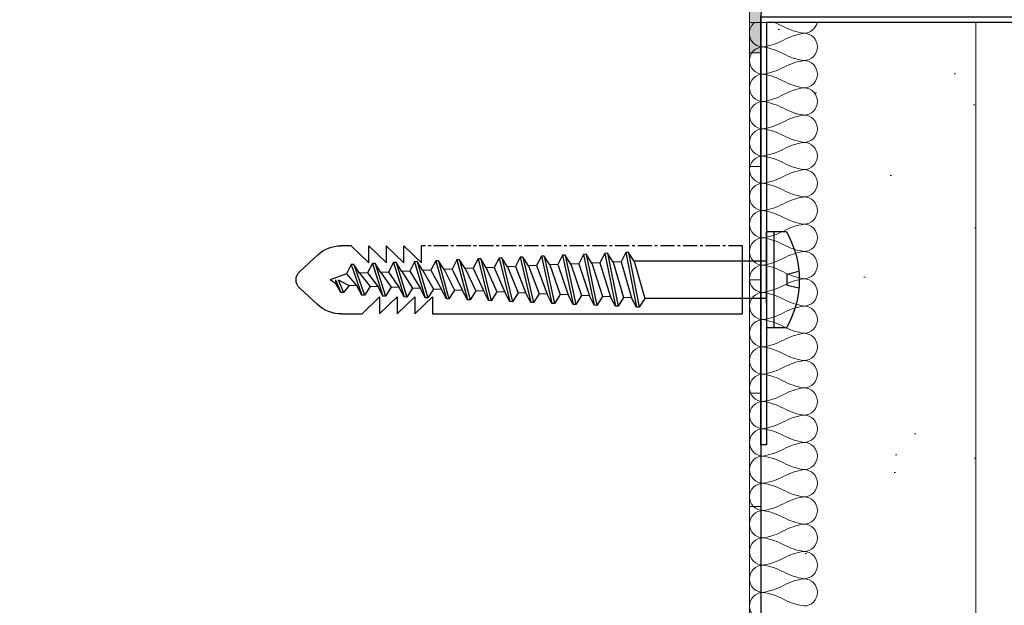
# Model space of a CAD drawing. Header units: millimetres. Extents: x 3652085 to 3778338, y -303702 to -273644.
# Tile 275 of 588: x 3710580 to 3710667, y -284518 to -284467. Entities that reach past the tile are written whole.
import ezdxf

# ---------------------------------------------------------------- set-up
doc = ezdxf.new("R2010")
doc.units = ezdxf.units.MM
doc.header["$PDMODE"] = 34
doc.linetypes.add('CENTER', pattern=[2, 1.25, -0.25, 0.25, -0.25])
doc.linetypes.add('HIDDEN2', pattern=[4.7625, 3.175, -1.5875])
for name, color, linetype, lineweight in [('021 Various', 7, 'Continuous', 5), ('A-Detl-Thin', 150, 'Continuous', 18), ('DIM-03    (HAUSART)', 111, 'Continuous', 5)]:
    doc.layers.add(name, color=color, linetype=linetype, lineweight=lineweight)
doc.layers.add('ATTACHMT', color=7, linetype='Continuous')
doc.layers.add('FIXINGS', color=7, linetype='Continuous')
doc.styles.add('1-20 Eng HA', font='arial.ttf', dxfattribs={"height": 40})
doc.dimstyles.new('1-20 Eng HA', dxfattribs={"dimtxt": 40, "dimasz": 16, "dimexe": 16, "dimexo": 5, "dimgap": 5, "dimtad": 1, "dimdec": 0, "dimlfac": -1, "dimzin": 0, "dimdsep": 46, "dimtxsty": '1-20 Eng HA', "dimblk": 'OBLIQUE', "dimcen": 0.09, "dimdle": 16, "dimclrd": 256, "dimclre": 256, "dimclrt": 256, "dimadec": 0, "dimazin": 0, "dimtfac": 1, "dimtdec": 0, "dimtofl": 0, "dimtmove": 0, "dimatfit": 3, "dimldrblk": 'OBLIQUE', "dimfxl": 1, "dimtolj": 1, "dimtzin": 0, "dimlwe": 0, "dimarcsym": 0})

# ---------------------------------------------------------------- blocks, each defined once
blk = doc.blocks.new('_Oblique')
at = {"color": 0, "linetype": 'ByBlock', "lineweight": -2}
blk.add_line((-0.5, -0.5), (0.5, 0.5), dxfattribs=at)
blk = doc.blocks.new('*D579')
at = {"layer": 'Defpoints', "color": 0, "lineweight": 0, "transparency": 16777216}
for p in [(3710669.411, -284504.786), (3711619.58, -284505.911), (3711619.58, -284696.977)]:
    blk.add_point(p, dxfattribs=at)
at = {"layer": 'DIM-03    (HAUSART)', "linetype": 'HIDDEN2', "lineweight": 0, "transparency": 16777216}
for p, q in [((3710669.411, -284509.786), (3710669.411, -284712.977)), ((3711619.58, -284510.911), (3711619.58, -284712.977))]:
    blk.add_line(p, q, dxfattribs=at)
at = {"layer": 'DIM-03    (HAUSART)', "lineweight": -2, "transparency": 16777216}
blk.add_line((3710653.411, -284696.977), (3711635.58, -284696.977), dxfattribs=at)
at = {"layer": 'DIM-03    (HAUSART)', "lineweight": -2, "transparency": 16777216, "xscale": 16, "yscale": 16, "zscale": 16, "rotation": 180}
blk.add_blockref('_Oblique', (3710669.411, -284696.977), dxfattribs=at)
at = {"layer": 'DIM-03    (HAUSART)', "lineweight": -2, "transparency": 16777216, "xscale": 16, "yscale": 16, "zscale": 16}
blk.add_blockref('_Oblique', (3711619.58, -284696.977), dxfattribs=at)
at = {"layer": 'DIM-03    (HAUSART)', "lineweight": 0, "transparency": 16777216, "insert": (3711144.495, -284671.554), "char_height": 40, "attachment_point": 5, "style": '1-20 Eng HA'}
blk.add_mtext('\\A1;950', dxfattribs=at)
blk = doc.blocks.new('*D580')
at = {"layer": 'Defpoints', "color": 0, "lineweight": 0, "transparency": 16777216}
for p in [(3711644.57, -284495.08), (3710644.673, -284496.901), (3711644.57, -284756.199)]:
    blk.add_point(p, dxfattribs=at)
at = {"layer": 'DIM-03    (HAUSART)', "linetype": 'HIDDEN2', "lineweight": 0, "transparency": 16777216}
for p, q in [((3711644.57, -284500.08), (3711644.57, -284772.199)), ((3710644.673, -284501.901), (3710644.673, -284772.199))]:
    blk.add_line(p, q, dxfattribs=at)
at = {"layer": 'DIM-03    (HAUSART)', "lineweight": -2, "transparency": 16777216}
blk.add_line((3710628.673, -284756.199), (3711660.57, -284756.199), dxfattribs=at)
at = {"layer": 'DIM-03    (HAUSART)', "lineweight": -2, "transparency": 16777216, "xscale": 16, "yscale": 16, "zscale": 16, "rotation": 180}
blk.add_blockref('_Oblique', (3710644.673, -284756.199), dxfattribs=at)
at = {"layer": 'DIM-03    (HAUSART)', "lineweight": -2, "transparency": 16777216, "xscale": 16, "yscale": 16, "zscale": 16}
blk.add_blockref('_Oblique', (3711644.57, -284756.199), dxfattribs=at)
at = {"layer": 'DIM-03    (HAUSART)', "lineweight": 0, "transparency": 16777216, "insert": (3711144.622, -284730.776), "char_height": 40, "attachment_point": 5, "style": '1-20 Eng HA'}
blk.add_mtext('\\A1;1000', dxfattribs=at)
blk = doc.blocks.new('Dubel_1')
at = {"layer": 'FIXINGS', "color": 7}
for p, q in [((1.137, 4.236), (2.9, 4.236)), ((2.227, -4.236), (2.227, 4.236)), ((2.9, 2.042), (2.9, 4.236)), ((5, -3), (5, 3)), ((33.34, 1.51), (33.34, 3)), ((34.893, 2.998), (33.34, 1.51)), ((36.447, 3), (34.893, 1.51)), ((34.893, 1.51), (34.893, 2.998)), ((38, 3), (36.446, 1.51)), ((36.446, 1.51), (36.446, 3)), ((39.553, 3), (37.999, 1.51)), ((37.999, 1.51), (37.999, 3)), ((2.9, -2.042), (2.9, 2.042)), ((15.065, 2.419), (14.132, -2.419)), ((15.298, 2.408), (14.365, -2.408)), ((14.566, 1.635), (15.065, 2.419)), ((15.065, 2.419), (15.298, 2.408)), ((15.298, 2.408), (15.728, 1.584)), ((16.93, 2.337), (15.997, -2.337)), ((17.163, 2.327), (16.23, -2.327)), ((16.431, 1.553), (16.93, 2.337)), ((16.93, 2.337), (17.163, 2.327)), ((17.163, 2.327), (17.592, 1.502)), ((18.795, 2.256), (17.862, -2.256)), ((19.028, 2.245), (18.095, -2.245)), ((18.296, 1.472), (18.795, 2.256)), ((18.795, 2.256), (19.028, 2.245)), ((19.028, 2.245), (19.457, 1.421)), ((20.66, 2.174), (19.727, -2.174)), ((20.893, 2.164), (19.96, -2.164)), ((20.16, 1.39), (20.66, 2.174)), ((20.66, 2.174), (20.893, 2.164)), ((20.893, 2.164), (21.322, 1.34)), ((22.525, 2.093), (21.591, -2.093)), ((22.758, 2.083), (21.825, -2.083)), ((22.025, 1.309), (22.525, 2.093)), ((22.525, 2.093), (22.758, 2.083)), ((22.758, 2.083), (23.187, 1.258)), ((24.39, 2.011), (23.456, -2.011)), ((24.623, 2.001), (23.689, -2.001)), ((23.89, 1.227), (24.39, 2.011)), ((24.39, 2.011), (24.623, 2.001)), ((24.623, 2.001), (25.052, 1.177)), ((26.255, 1.93), (25.321, -1.93)), ((26.488, 1.92), (25.554, -1.92)), ((25.755, 1.146), (26.255, 1.93)), ((26.255, 1.93), (26.488, 1.92)), ((26.488, 1.92), (26.917, 1.095)), ((28.119, 1.849), (27.186, -1.849)), ((28.353, 1.838), (27.419, -1.838)), ((27.62, 1.065), (28.119, 1.849)), ((28.119, 1.849), (28.353, 1.838)), ((28.353, 1.838), (28.782, 1.014)), ((29.984, 1.767), (29.051, -1.767)), ((30.217, 1.757), (29.284, -1.757)), ((29.485, 0.983), (29.984, 1.767)), ((29.984, 1.767), (30.217, 1.757)), ((30.217, 1.757), (30.647, 0.932)), ((42.498, 2.205), (44.091, 0.735)), ((2.9, 1.635), (14.566, 1.635)), ((14.566, 1.635), (13.632, -1.635)), ((15.728, 1.584), (14.794, -1.584)), ((16.431, 1.553), (15.497, -1.553)), ((15.728, 1.584), (16.431, 1.553)), ((17.592, 1.502), (16.659, -1.502)), ((18.296, 1.472), (17.362, -1.472)), ((17.592, 1.502), (18.296, 1.472)), ((19.457, 1.421), (18.524, -1.421)), ((20.16, 1.39), (19.227, -1.39)), ((19.457, 1.421), (20.16, 1.39)), ((21.322, 1.34), (20.389, -1.34)), ((22.025, 1.309), (21.092, -1.309)), ((21.322, 1.34), (22.025, 1.309)), ((23.187, 1.258), (22.254, -1.258)), ((23.89, 1.227), (22.957, -1.227)), ((23.187, 1.258), (23.89, 1.227)), ((25.052, 1.177), (24.119, -1.177)), ((25.755, 1.146), (24.822, -1.146)), ((25.052, 1.177), (25.755, 1.146)), ((26.917, 1.095), (25.984, -1.095)), ((27.62, 1.065), (26.687, -1.065)), ((26.917, 1.095), (27.62, 1.065)), ((28.782, 1.014), (27.848, -1.014)), ((29.485, 0.983), (28.552, -0.983)), ((28.782, 1.014), (29.485, 0.983)), ((30.647, 0.932), (29.713, -0.932)), ((31.35, 0.902), (30.416, -0.902)), ((30.647, 0.932), (31.35, 0.902)), ((31.849, 1.686), (30.916, -1.686)), ((32.082, 1.676), (31.149, -1.676)), ((31.35, 0.902), (31.849, 1.686)), ((31.849, 1.686), (32.082, 1.676)), ((32.082, 1.676), (32.512, 0.851)), ((33.714, 1.604), (32.781, -1.604)), ((33.947, 1.594), (33.014, -1.594)), ((33.215, 0.82), (33.714, 1.604)), ((33.714, 1.604), (33.947, 1.594)), ((33.947, 1.594), (34.376, 0.77)), ((35.579, 1.523), (34.646, -1.523)), ((35.812, 1.513), (34.879, -1.513)), ((35.08, 0.739), (35.579, 1.523)), ((35.579, 1.523), (35.812, 1.513)), ((35.812, 1.513), (36.241, 0.688)), ((37.444, 1.441), (36.511, -1.441)), ((37.677, 1.431), (36.744, -1.431)), ((36.944, 0.657), (37.444, 1.441)), ((37.444, 1.441), (37.677, 1.431)), ((37.677, 1.431), (38.106, 0.607)), ((39.309, 1.36), (38.375, -1.36)), ((39.542, 1.35), (38.609, -1.35)), ((38.809, 0.576), (39.309, 1.36)), ((39.309, 1.36), (39.542, 1.35)), ((39.542, 1.35), (39.971, 0.525)), ((1.072, 0.5), (0.033, 0.75)), ((1.072, -0.5), (1.072, 0.5)), ((32.512, 0.851), (31.578, -0.851)), ((33.215, 0.82), (32.281, -0.82)), ((32.512, 0.851), (33.215, 0.82)), ((34.376, 0.77), (33.443, -0.77)), ((35.08, 0.739), (34.146, -0.739)), ((34.376, 0.77), (35.08, 0.739)), ((36.241, 0.688), (35.308, -0.688)), ((36.944, 0.657), (36.011, -0.657)), ((36.241, 0.688), (36.944, 0.657)), ((38.106, 0.607), (37.173, -0.607)), ((38.809, 0.576), (37.876, -0.576)), ((38.106, 0.607), (38.809, 0.576)), ((39.971, 0.525), (39.038, -0.525)), ((40.706, 0), (39.741, -0.495)), ((39.971, 0.525), (41.408, 0)), ((40.706, 0), (40.224, -1.124)), ((40.939, 0), (40.457, -1.113)), ((40.939, 0), (40.899, -0.362)), ((40.899, -0.362), (41.408, 0)), ((0.033, -0.75), (1.072, -0.5)), ((31.149, -1.676), (31.578, -0.851)), ((31.578, -0.851), (32.281, -0.82)), ((32.281, -0.82), (32.781, -1.604)), ((33.014, -1.594), (33.443, -0.77)), ((33.443, -0.77), (34.146, -0.739)), ((34.146, -0.739), (34.646, -1.523)), ((34.879, -1.513), (35.308, -0.688)), ((35.308, -0.688), (36.011, -0.657)), ((36.011, -0.657), (36.511, -1.441)), ((36.744, -1.431), (37.173, -0.607)), ((37.173, -0.607), (37.876, -0.576)), ((37.876, -0.576), (38.375, -1.36)), ((38.609, -1.35), (39.038, -0.525)), ((39.038, -0.525), (39.741, -0.495)), ((39.741, -0.495), (40.224, -1.124)), ((40.457, -1.113), (40.899, -0.362)), ((42.498, -2.205), (44.091, -0.735)), ((2.9, -1.635), (13.632, -1.635)), ((13.632, -1.635), (14.132, -2.419)), ((14.365, -2.408), (14.794, -1.584)), ((14.794, -1.584), (15.497, -1.553)), ((15.497, -1.553), (15.997, -2.337)), ((16.23, -2.327), (16.659, -1.502)), ((16.659, -1.502), (17.362, -1.472)), ((17.362, -1.472), (17.862, -2.256)), ((18.095, -2.245), (18.524, -1.421)), ((18.524, -1.421), (19.227, -1.39)), ((19.227, -1.39), (19.727, -2.174)), ((19.96, -2.164), (20.389, -1.34)), ((20.389, -1.34), (21.092, -1.309)), ((21.092, -1.309), (21.591, -2.093)), ((21.825, -2.083), (22.254, -1.258)), ((22.254, -1.258), (22.957, -1.227)), ((22.957, -1.227), (23.456, -2.011)), ((23.689, -2.001), (24.119, -1.177)), ((24.119, -1.177), (24.822, -1.146)), ((24.822, -1.146), (25.321, -1.93)), ((25.554, -1.92), (25.984, -1.095)), ((25.984, -1.095), (26.687, -1.065)), ((26.687, -1.065), (27.186, -1.849)), ((27.419, -1.838), (27.848, -1.014)), ((27.848, -1.014), (28.552, -0.983)), ((28.552, -0.983), (29.051, -1.767)), ((29.284, -1.757), (29.713, -0.932)), ((29.713, -0.932), (30.416, -0.902)), ((30.416, -0.902), (30.916, -1.686)), ((30.916, -1.686), (31.149, -1.676)), ((33.936, -3), (32.383, -1.512)), ((32.383, -1.512), (32.383, -3)), ((32.781, -1.604), (33.014, -1.594)), ((35.489, -3), (33.936, -1.512)), ((33.936, -1.512), (33.936, -3)), ((34.646, -1.523), (34.879, -1.513)), ((37.042, -3), (35.489, -1.512)), ((35.489, -1.512), (35.489, -3)), ((36.511, -1.441), (36.744, -1.431)), ((38.594, -3), (37.042, -1.512)), ((37.042, -1.512), (37.042, -3)), ((38.375, -1.36), (38.609, -1.35)), ((40.224, -1.124), (40.457, -1.113)), ((2.9, -2.042), (2.9, -4.236)), ((14.132, -2.419), (14.365, -2.408)), ((15.997, -2.337), (16.23, -2.327)), ((17.862, -2.256), (18.095, -2.245)), ((19.727, -2.174), (19.96, -2.164)), ((21.591, -2.093), (21.825, -2.083)), ((23.456, -2.011), (23.689, -2.001)), ((25.321, -1.93), (25.554, -1.92)), ((27.186, -1.849), (27.419, -1.838)), ((29.051, -1.767), (29.284, -1.757)), ((32.383, -3), (5, -3)), ((40.367, -3), (38.594, -3)), ((1.137, -4.236), (2.9, -4.236))]:
    blk.add_line(p, q, dxfattribs=at)
at = {"layer": 'FIXINGS', "color": 7, "linetype": 'CENTER'}
for p, q in [((5, 3), (33.34, 3)), ((39.553, 3), (40.464, 3))]:
    blk.add_line(p, q, dxfattribs=at)
at = {"layer": 'FIXINGS', "color": 7}
for centre, radius, start, end in [((8.456, 0), 8.456, 149.93837, 210.06163), ((40.463, -0.001), 3.001, 47.30713, 89.98539), ((43.413, 0), 1, 312.69287, 47.30713), ((40.463, -0.001), 3.001, 268.17006, 314.26165)]:
    blk.add_arc(centre, radius, start, end, dxfattribs=at)

msp = doc.modelspace()

# ---------------------------------------------------------------- hatches: boundary and pattern name
at = {"layer": '021 Various'}
h = msp.add_hatch(dxfattribs=at)
h.set_pattern_fill('SITEWORK_SAND', color=256, scale=10, angle=-90, style=0, pattern_type=2)
h.set_pattern_definition([(307.5, (4430591.284, -173470.732), (19.2682377, 0.62993358), [0, -15.2, 0, -17, 0, -16.25]), (277.5, (4430591.284, -173470.732), (28.22146065, -17.6977671), [0, -8.2, 0, -13.7, 0, -5.25]), (237.5, (4430591.284, -173458.432), (0.05659053, -31.1414186), [0, -5, 0, -18, 0, -23.5]), (227.5, (4430591.284, -173458.432), (8.7767556, -30.061266), [0, -2.5, 0, -11.8, 0, -13.5])])
h.paths.add_polyline_path([(3710664.673, -284466.854), (3710664.673, -284606.854), (3710352.885, -284606.854), (3710352.885, -284586.854), (3710644.673, -284586.854), (3710644.673, -284535.977), (3710644.673, -284529.287), (3710644.795, -284529.336), (3710644.908, -284529.375), (3710645.053, -284529.417), (3710645.229, -284529.455), (3710645.378, -284529.475), (3710645.499, -284529.485), (3710645.623, -284529.489), (3710645.75, -284529.485), (3710645.878, -284529.475), (3710646.009, -284529.455), (3710646.142, -284529.425), (3710646.279, -284529.384), (3710646.416, -284529.33), (3710646.555, -284529.26), (3710646.692, -284529.173), (3710646.825, -284529.066), (3710646.949, -284528.942), (3710647.056, -284528.804), (3710647.144, -284528.661), (3710647.213, -284528.516), (3710647.265, -284528.375), (3710647.304, -284528.235), (3710647.33, -284528.097), (3710647.345, -284527.961), (3710647.354, -284527.795), (3710647.352, -284527.795), (3710647.35, -284527.699), (3710647.34, -284527.571), (3710647.322, -284527.444), (3710647.296, -284527.318), (3710647.263, -284527.194), (3710647.221, -284527.07), (3710647.172, -284526.95), (3710647.115, -284526.835), (3710647.055, -284526.728), (3710646.975, -284526.605), (3710646.875, -284526.475), (3710646.774, -284526.36), (3710646.675, -284526.26), (3710646.58, -284526.171), (3710646.493, -284526.094), (3710646.418, -284526.029), (3710646.338, -284525.962), (3710646.318, -284525.945), (3710646.297, -284525.927), (3710646.278, -284525.911), (3710646.26, -284525.895), (3710646.244, -284525.88), (3710646.228, -284525.866), (3710646.214, -284525.853), (3710646.201, -284525.841), (3710646.189, -284525.829), (3710646.178, -284525.818), (3710646.167, -284525.807), (3710646.157, -284525.796), (3710646.148, -284525.786), (3710646.138, -284525.775), (3710646.129, -284525.764), (3710646.12, -284525.753), (3710646.11, -284525.741), (3710646.101, -284525.729), (3710646.092, -284525.718), (3710646.083, -284525.705), (3710646.075, -284525.693), (3710646.066, -284525.68), (3710646.057, -284525.668), (3710646.049, -284525.654), (3710646.041, -284525.641), (3710646.032, -284525.628), (3710646.024, -284525.614), (3710646.016, -284525.599), (3710646.008, -284525.585), (3710646, -284525.57), (3710645.992, -284525.555), (3710645.984, -284525.54), (3710645.977, -284525.524), (3710645.969, -284525.508), (3710645.962, -284525.492), (3710645.954, -284525.475), (3710645.947, -284525.458), (3710645.94, -284525.441), (3710645.933, -284525.423), (3710645.926, -284525.405), (3710645.919, -284525.387), (3710645.912, -284525.369), (3710645.905, -284525.35), (3710645.899, -284525.33), (3710645.892, -284525.311), (3710645.886, -284525.291), (3710645.88, -284525.271), (3710645.873, -284525.25), (3710645.867, -284525.23), (3710645.861, -284525.208), (3710645.855, -284525.187), (3710645.85, -284525.165), (3710645.844, -284525.143), (3710645.838, -284525.12), (3710645.833, -284525.098), (3710645.828, -284525.074), (3710645.823, -284525.051), (3710645.818, -284525.027), (3710645.813, -284525.003), (3710645.808, -284524.979), (3710645.803, -284524.954), (3710645.798, -284524.929), (3710645.794, -284524.904), (3710645.79, -284524.879), (3710645.785, -284524.853), (3710645.781, -284524.827), (3710645.777, -284524.8), (3710645.773, -284524.774), (3710645.769, -284524.747), (3710645.766, -284524.72), (3710645.762, -284524.692), (3710645.758, -284524.665), (3710645.755, -284524.637), (3710645.752, -284524.609), (3710645.748, -284524.581), (3710645.745, -284524.552), (3710645.742, -284524.523), (3710645.739, -284524.494), (3710645.736, -284524.465), (3710645.733, -284524.435), (3710645.731, -284524.406), (3710645.728, -284524.376), (3710645.725, -284524.346), (3710645.723, -284524.315), (3710645.721, -284524.285), (3710645.718, -284524.254), (3710645.716, -284524.223), (3710645.714, -284524.192), (3710645.712, -284524.161), (3710645.709, -284524.129), (3710645.707, -284524.098), (3710645.705, -284524.066), (3710645.703, -284524.034), (3710645.702, -284524.002), (3710645.7, -284523.969), (3710645.698, -284523.937), (3710645.696, -284523.904), (3710645.694, -284523.872), (3710645.692, -284523.839), (3710645.691, -284523.805), (3710645.689, -284523.772), (3710645.686, -284523.705), (3710645.684, -284523.672), (3710645.674, -284523.663), (3710645.673, -284504.099), (3710646.172, -284504.099), (3710646.172, -284493.778), (3710647.935, -284493.778, 0.268526), (3710647.935, -284485.306), (3710646.172, -284485.306), (3710646.172, -284466.854), (3710654.673, -284466.854)])
at = {"layer": 'ATTACHMT', "linetype": 'Continuous', "lineweight": -3}
h = msp.add_hatch(color=7, dxfattribs=at)
edge = h.paths.add_edge_path()
edge.add_line((3710650.053, -284462.419), (3710650.053, -284463.419))
edge.add_line((3710650.053, -284463.419), (3710648.67, -284463.419))
edge.add_arc((3710648.67, -284466.419), 3, 450, 540)
edge.add_line((3710645.67, -284466.419), (3710645.67, -284469.538))
edge.add_line((3710645.67, -284469.538), (3710644.67, -284469.538))
edge.add_line((3710644.67, -284469.538), (3710644.67, -284466.419))
edge.add_arc((3710648.67, -284466.419), 4, 450, 540, ccw=False)
edge.add_line((3710648.67, -284462.419), (3710650.053, -284462.419))

# ---------------------------------------------------------------- linework, layer by layer
at = {"lineweight": 0, "elevation": -322634.118}
msp.add_lwpolyline([(3710650.053, -284462.419), (3710650.053, -284463.419), (3710648.67, -284463.419, 0.414214), (3710645.67, -284466.419), (3710645.67, -284469.538), (3710644.67, -284469.538), (3710644.67, -284466.419, -0.414214), (3710648.67, -284462.419), (3710650.053, -284462.419)], format="xyb", close=True, dxfattribs=at)
for points in [[(3710645.67, -284489.542), (3710644.673, -284489.542), (3710644.673, -284479.542), (3710645.672, -284479.542), (3710645.672, -284489.542)], [(3710645.67, -284509.542), (3710644.673, -284509.542), (3710644.673, -284499.542), (3710645.673, -284499.542), (3710645.673, -284509.542)]]:
    msp.add_lwpolyline(points, close=True, dxfattribs=at)
at = {"layer": '021 Various', "elevation": -322634.118}
msp.add_lwpolyline([(3710644.673, -284586.854), (3710644.673, -284466.854), (3710664.673, -284466.854), (3710664.673, -284606.854), (3710352.885, -284606.854), (3710352.885, -284586.854), (3710644.673, -284586.854)], close=True, dxfattribs=at)
at = {"layer": 'A-Detl-Thin', "color": 0, "lineweight": 0, "elevation": -322634.118}
for points in [[(3710645.876, -284519.512, -1), (3710645.876, -284517.107, -0.084595), (3710647.673, -284517.708, 0.084595), (3710649.471, -284518.309, 1), (3710649.471, -284515.904, 0.084595), (3710647.673, -284516.505, -0.084595), (3710645.876, -284517.107, -1), (3710645.876, -284514.702, -0.084595), (3710647.673, -284515.303, 0.084595), (3710649.471, -284515.904, 1), (3710649.471, -284513.499, 0.084595), (3710647.673, -284514.1, -0.084595), (3710645.876, -284514.702, -1), (3710645.876, -284512.297, -0.084595), (3710647.673, -284512.898, 0.084595), (3710649.471, -284513.499, 1), (3710649.471, -284511.094, 0.084595), (3710647.673, -284511.695, -0.084595), (3710645.876, -284512.297, -1), (3710645.876, -284509.892, -0.084595), (3710647.673, -284510.493, 0.084595), (3710649.471, -284511.094, 1), (3710649.471, -284508.689, 0.084595), (3710647.673, -284509.29, -0.084595), (3710645.876, -284509.892, -1), (3710645.876, -284507.486, -0.084595), (3710647.673, -284508.088, 0.084595), (3710649.471, -284508.689, 1), (3710649.471, -284506.284, 0.084595), (3710647.673, -284506.885, -0.084595), (3710645.876, -284507.486, -1), (3710645.876, -284505.081, -0.084595), (3710647.673, -284505.683, 0.084595), (3710649.471, -284506.284, 1), (3710649.471, -284503.879, 0.084595), (3710647.673, -284504.48, -0.084595), (3710645.876, -284505.081, -1), (3710645.876, -284502.676, -0.084595), (3710647.673, -284503.278, 0.084595), (3710649.471, -284503.879, 1), (3710649.471, -284501.474, 0.084595), (3710647.673, -284502.075, -0.084595), (3710645.876, -284502.676, -1), (3710645.876, -284500.271, -0.084595), (3710647.673, -284500.873, 0.084595), (3710649.471, -284501.474, 1), (3710649.471, -284499.069, 0.084595), (3710647.673, -284499.67, -0.084595), (3710645.876, -284500.271, -1), (3710645.876, -284497.866, -0.084595), (3710647.673, -284498.467, 0.084595), (3710649.471, -284499.069, 1), (3710649.471, -284496.664, 0.084595), (3710647.673, -284497.265, -0.084595), (3710645.876, -284497.866, -1), (3710645.876, -284495.461, -0.084595), (3710647.673, -284496.062, 0.084595), (3710649.471, -284496.664, 1), (3710649.471, -284494.259, 0.084595), (3710647.673, -284494.86, -0.084595), (3710645.876, -284495.461, -1), (3710645.876, -284493.056, -0.084595), (3710647.673, -284493.657, 0.084595), (3710649.471, -284494.259, 1), (3710649.471, -284491.854, 0.084595), (3710647.673, -284492.455, -0.084595), (3710645.876, -284493.056, -1), (3710645.876, -284490.651, -0.084595), (3710647.673, -284491.252, 0.084595), (3710649.471, -284491.854, 1), (3710649.471, -284489.448, 0.084595), (3710647.673, -284490.05, -0.084595), (3710645.876, -284490.651, -1), (3710645.876, -284488.246, -0.084595), (3710647.673, -284488.847, 0.084595), (3710649.471, -284489.448, 1), (3710649.471, -284487.043, 0.084595), (3710647.673, -284487.645, -0.084595), (3710645.876, -284488.246, -1), (3710645.876, -284485.841, -0.084595), (3710647.673, -284486.442, 0.084595), (3710649.471, -284487.043, 1), (3710649.471, -284484.638, 0.084595), (3710647.673, -284485.24, -0.084595), (3710645.876, -284485.841, -1), (3710645.876, -284483.436, -0.084595), (3710647.673, -284484.037, 0.084595), (3710649.471, -284484.638, 1), (3710649.471, -284482.233, 0.084595), (3710647.673, -284482.835, -0.084595), (3710645.876, -284483.436, -1), (3710645.876, -284481.031, -0.084595), (3710647.673, -284481.632, 0.084595), (3710649.471, -284482.233, 1), (3710649.471, -284479.828, 0.084595), (3710647.673, -284480.429, -0.084595), (3710645.876, -284481.031, -1), (3710645.876, -284478.626, -0.084595), (3710647.673, -284479.227, 0.084595), (3710649.471, -284479.828, 1), (3710649.471, -284477.423, 0.084595), (3710647.673, -284478.024, -0.084595), (3710645.876, -284478.626, -1), (3710645.876, -284476.221, -0.084595), (3710647.673, -284476.822, 0.084595), (3710649.471, -284477.423, 1), (3710649.471, -284475.018, 0.084595), (3710647.673, -284475.619, -0.084595), (3710645.876, -284476.221, -1), (3710645.876, -284473.816, -0.084595), (3710647.673, -284474.417, 0.084595), (3710649.471, -284475.018, 1), (3710649.471, -284472.613, 0.084595), (3710647.673, -284473.214, -0.084595), (3710645.876, -284473.816, -1), (3710645.876, -284471.41, -0.084595), (3710647.673, -284472.012, 0.084595), (3710649.471, -284472.613, 1), (3710649.471, -284470.208, 0.084595), (3710647.673, -284470.809, -0.084595), (3710645.876, -284471.41, -1), (3710645.876, -284469.005, -0.084595), (3710647.673, -284469.607, 0.084595), (3710649.471, -284470.208, 1), (3710649.471, -284467.803, 0.084595), (3710647.673, -284468.404, -0.084595), (3710645.876, -284469.005, -0.714048), (3710645.137, -284466.854)], [(3710646.884, -284466.854, -0.038279), (3710647.673, -284467.202, 0.084595), (3710649.471, -284467.803, 0.353299), (3710650.646, -284466.854)]]:
    msp.add_lwpolyline(points, format="xyb", dxfattribs=at)
at = {"layer": 'ATTACHMT', "color": 7, "linetype": 'Continuous', "lineweight": -3, "elevation": -322634.118}
msp.add_lwpolyline([(3710664.675, -284463.419), (3710648.672, -284463.419, 0.414214), (3710645.672, -284466.419), (3710645.674, -284524.223)], format="xyb", dxfattribs=at)
msp.add_lwpolyline([(3710669.911, -284473.602, 1), (3710670.411, -284473.602), (3710670.411, -284466.854), (3710646.172, -284466.854), (3710646.172, -284504.099), (3710645.672, -284504.099), (3710645.672, -284466.354), (3710670.911, -284466.354), (3710670.911, -284473.602, -1), (3710669.411, -284473.602), (3710669.411, -284471.353), (3710669.911, -284471.353), (3710669.911, -284473.602)], format="xyb", close=True, dxfattribs=at)

# ---------------------------------------------------------------- block references
at = {"xscale": -1}
msp.add_blockref('Dubel_1', (3710649.072, -284489.542, -322634.118), dxfattribs=at)

# ---------------------------------------------------------------- dimensions: what is measured, and where the dimension line sits
at = {"layer": 'DIM-03    (HAUSART)', "lineweight": 0}
for base, p1, p2, picture, middle in [((3711644.57, -284756.199, -322634.118), (3710644.673, -284496.901, -322634.118), (3711644.57, -284495.08, -322634.118), '*D580', (3711144.622, -284730.776, -322634.118)), ((3711619.58, -284696.977, -322634.118), (3710669.411, -284504.786, -322634.118), (3711619.58, -284505.911, -322634.118), '*D579', (3711144.495, -284671.554, -322634.118))]:
    dim = msp.add_linear_dim(base=base, p1=p1, p2=p2, dimstyle='1-20 Eng HA', dxfattribs=at)
    dim.commit()
    dim.dimension.update_dxf_attribs({"geometry": picture, "text_midpoint": middle})

doc.saveas('drawing.dxf')
